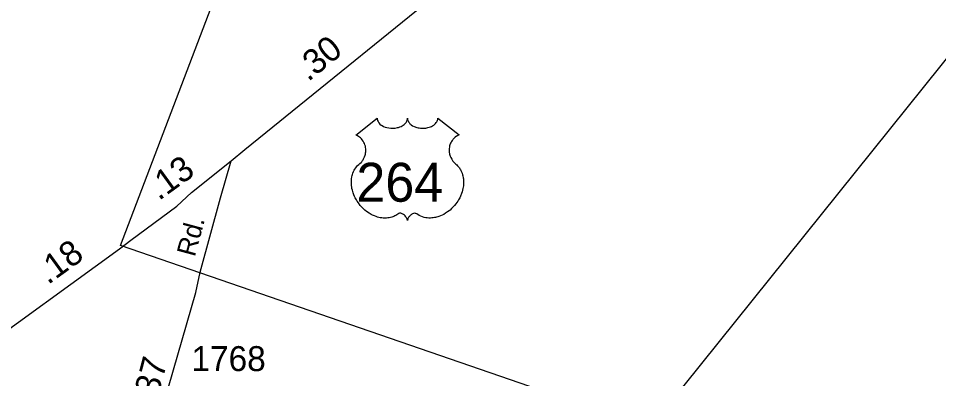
# Model space of a CAD drawing. Extents: x 2532689 to 2764727, y 536648 to 732970.
# Drawn here: x 2692257 to 2696863, y 673958 to 675762 of the extents above; entities that cross this region are included whole.
import ezdxf

# ---------------------------------------------------------------- set-up
doc = ezdxf.new("R2010")
doc.units = 0
for name, color, linetype in [('Exist Boundary Political City Limit New', 7, 'Continuous'), ('Exist Road Primary US Attributed', 7, 'Continuous'), ('Exist Road Primary US Mileage Hundredths English Label', 7, 'Continuous'), ('Exist Road Primary US Shield CELL', 7, 'Continuous'), ('Exist Road Primary US Shield Number Label', 7, 'Continuous'), ('Exist Road Secondary Mileage Hundredths English Label', 7, 'Continuous'), ('Exist Road Secondary Type 51 Attributed', 7, 'Continuous'), ('Exist Road Secondary Type 51 Label', 7, 'Continuous'), ('Exist Road Secondary Type 51 Number Label', 7, 'Continuous'), ('Map Preparation Boundary City Limit Buffer Line', 7, 'Continuous')]:
    doc.layers.add(name, color=color, linetype=linetype)

msp = doc.modelspace()

# ---------------------------------------------------------------- linework, layer by layer
at = {"layer": 'Exist Boundary Political City Limit New'}
msp.add_lwpolyline([(2695416.8, 673711.9), (2692768.2, 674623.7), (2693329, 676098.9), (2692983.5, 677404), (2694616.8, 679096.5), (2698037.5, 677616.8), (2697934.2, 677267.7), (2698052, 677234.6), (2697855, 676789.9), (2697456.2, 676898.2), (2697186.5, 676202.2), (2697303, 676062.5), (2695416.8, 673711.9)], dxfattribs=at)
at = {"layer": 'Exist Road Primary US Attributed'}
for points in [[(2693321.1, 675048.2), (2693390.9, 675104.9), (2694555.9, 676051.4)], [(2692012.5, 674063.6), (2692762.1, 674607.6), (2692820.1, 674650.6), (2693050.2, 674821.8), (2693122.7, 674889.4), (2693321.1, 675048.2)]]:
    msp.add_lwpolyline(points, dxfattribs=at)
at = {"layer": 'Exist Road Primary US Shield CELL'}
msp.add_lwpolyline([(2694052.3, 675262.5), (2694052.5, 675258.1), (2694053.6, 675252.9), (2694054.4, 675250.2), (2694056.9, 675245), (2694060.9, 675238.9), (2694066.5, 675233), (2694072.8, 675227.7), (2694077.1, 675225), (2694084.4, 675221.1), (2694092.6, 675217.6), (2694101.7, 675215), (2694111.1, 675213.1), (2694121.3, 675212), (2694131.4, 675211.8), (2694142.3, 675212.6), (2694154.4, 675214.9), (2694160, 675216.4), (2694166.2, 675218.5), (2694172, 675220.9), (2694178.3, 675224.3), (2694183.4, 675227.5), (2694187.4, 675230.4), (2694193, 675235.8), (2694197.5, 675241.4), (2694199.4, 675244.6), (2694201, 675247.6), (2694203.3, 675254), (2694203.9, 675256.8), (2694204.3, 675262.7), (2694204.7, 675257.8), (2694205.2, 675254.7), (2694206, 675251.7), (2694207.3, 675248.5), (2694209.5, 675243.9), (2694212.1, 675240.2), (2694216.8, 675234.6), (2694219.7, 675231.8), (2694222.4, 675229.6), (2694229.7, 675224.7), (2694238.1, 675220.4), (2694242.2, 675218.6), (2694246.5, 675217.1), (2694251.9, 675215.4), (2694257.5, 675214.1), (2694263, 675213.2), (2694268.7, 675212.4), (2694274.4, 675211.9), (2694279.2, 675211.8), (2694284.9, 675211.8), (2694290.3, 675212.2), (2694295.7, 675212.8), (2694301.7, 675213.8), (2694306.6, 675214.9), (2694313, 675216.6), (2694318.8, 675218.6), (2694323.8, 675220.8), (2694330.4, 675224.3), (2694335.8, 675227.6), (2694339.7, 675230.8), (2694344.3, 675235), (2694348.7, 675240.1), (2694351.3, 675243.8), (2694353.1, 675247.6), (2694354.8, 675251.7), (2694355.8, 675255.9), (2694356.3, 675259.6), (2694356.4, 675262.8), (2694462.7, 675178.1), (2694460.2, 675177.2), (2694454.4, 675174.4), (2694449.8, 675171.7), (2694442.5, 675166.5), (2694439.4, 675163.7), (2694436.3, 675160.7), (2694433.4, 675157.6), (2694430.8, 675154.6), (2694427.7, 675150.4), (2694425, 675146.1), (2694422.3, 675141.4), (2694420.3, 675137.3), (2694417, 675128.8), (2694415.5, 675123.4), (2694414.5, 675118.8), (2694413.2, 675109.3), (2694412.9, 675104.8), (2694412.9, 675100.3), (2694413.2, 675095.6), (2694413.6, 675091.1), (2694414.4, 675086.4), (2694415.2, 675082.2), (2694416.5, 675077.1), (2694418.4, 675071.2), (2694420.7, 675065.5), (2694425.6, 675056.3), (2694431.8, 675046.9), (2694436.3, 675041.6), (2694440.6, 675037.1), (2694447.2, 675031.6), (2694450.8, 675028.4), (2694454.8, 675024.3), (2694461.5, 675016.6), (2694464.2, 675013), (2694466.9, 675008.9), (2694469.4, 675004.7), (2694471.9, 675000.2), (2694473.9, 674996.2), (2694477.7, 674987.1), (2694480.4, 674978.2), (2694481.7, 674973.6), (2694483.6, 674963.2), (2694484.4, 674958), (2694485.2, 674947.8), (2694485.2, 674935.5), (2694484.3, 674923.9), (2694482.1, 674910.2), (2694480.3, 674902.1), (2694477.5, 674892.6), (2694474.8, 674884.3), (2694469.9, 674872.2), (2694465.6, 674863.4), (2694460, 674853.1), (2694456.2, 674846.9), (2694451.8, 674840.3), (2694446.2, 674832.6), (2694439.6, 674824.4), (2694431.8, 674815.8), (2694425.5, 674809.5), (2694417.2, 674802.1), (2694412.2, 674797.9), (2694405, 674792.5), (2694395.2, 674786), (2694385.5, 674780.4), (2694377.3, 674776.2), (2694370, 674773.1), (2694360.6, 674769.5), (2694344.9, 674765.2), (2694339.2, 674764), (2694332.4, 674763), (2694326.1, 674762.3), (2694320, 674762), (2694311.7, 674762), (2694303.4, 674762.6), (2694295.7, 674763.7), (2694287.6, 674765.4), (2694279.1, 674767.9), (2694271.4, 674770.9), (2694263.6, 674774.8), (2694250.5, 674783.1), (2694246.7, 674785.1), (2694244.5, 674785.6), (2694239.5, 674785.9), (2694234.7, 674784.9), (2694229.8, 674782.9), (2694226.8, 674781.4), (2694222.9, 674778.8), (2694219.9, 674776.4), (2694216.3, 674772.9), (2694213.7, 674770.1), (2694211.8, 674767.8), (2694208.1, 674762), (2694206.8, 674759.2), (2694205.4, 674755.6), (2694204.2, 674750.3), (2694202.5, 674757), (2694200.6, 674761.4), (2694198.3, 674765.2), (2694196, 674768.5), (2694192.3, 674772.8), (2694189, 674776), (2694184.9, 674779.2), (2694180.7, 674781.8), (2694177.2, 674783.6), (2694174.1, 674784.8), (2694170.3, 674785.7), (2694167.1, 674785.9), (2694164.6, 674785.9), (2694161, 674785.1), (2694156.2, 674781.6), (2694151.7, 674778.5), (2694146.7, 674775.4), (2694140.8, 674772.3), (2694136.5, 674770.2), (2694131.3, 674768.2), (2694125.3, 674766.2), (2694118.8, 674764.5), (2694112.1, 674763.2), (2694106.2, 674762.3), (2694099.8, 674761.7), (2694094.1, 674761.5), (2694088.2, 674761.6), (2694082.6, 674762), (2694076.1, 674762.6), (2694068.1, 674763.8), (2694061.4, 674765.3), (2694054.4, 674767.2), (2694047.2, 674769.4), (2694039.4, 674772.4), (2694029.8, 674776.6), (2694023.1, 674780), (2694012.5, 674786.1), (2694000, 674794.7), (2693990.6, 674802.3), (2693983.8, 674808.6), (2693973.7, 674818.9), (2693967.7, 674825.6), (2693958.4, 674837.6), (2693952.5, 674846.4), (2693948.6, 674852.8), (2693942.9, 674863.1), (2693939.8, 674869.5), (2693935.8, 674878.9), (2693932.7, 674887.6), (2693930, 674895.7), (2693928.6, 674900.9), (2693926.6, 674910), (2693925.4, 674916.5), (2693924.2, 674925.4), (2693923.5, 674934.7), (2693923.4, 674943.3), (2693923.6, 674950.5), (2693924.4, 674958.8), (2693925.8, 674967.7), (2693927.5, 674975.3), (2693929.1, 674980.7), (2693931.3, 674987.4), (2693934.3, 674994.8), (2693937.8, 675001.8), (2693941.2, 675007.6), (2693945.4, 675013.9), (2693949.5, 675019.2), (2693955, 675025.1), (2693960.6, 675030.5), (2693965.8, 675034.8), (2693971.9, 675040.8), (2693975.1, 675044.4), (2693979, 675049.5), (2693982.1, 675054.2), (2693984.5, 675058.4), (2693987.8, 675064.6), (2693989.7, 675069.3), (2693992.2, 675076.5), (2693993.4, 675081.5), (2693994.6, 675087.9), (2693995.5, 675094), (2693995.8, 675101.6), (2693995.6, 675107.9), (2693994.8, 675115.3), (2693993.4, 675122.3), (2693991.7, 675128.4), (2693989.1, 675135.5), (2693986.7, 675140.6), (2693982.6, 675147.6), (2693978.1, 675154.1), (2693973.4, 675159.3), (2693968.7, 675164.1), (2693964.2, 675167.6), (2693959.9, 675170.6), (2693954.5, 675173.9), (2693949.3, 675176.5), (2693946, 675177.8)], close=True, dxfattribs=at)
at = {"layer": 'Exist Road Secondary Type 51 Attributed'}
msp.add_lwpolyline([(2692817.4, 673179.3), (2692986.8, 673840.1), (2693144.2, 674389), (2693165.9, 674491.3), (2693267.9, 674863.1), (2693321.1, 675048.2)], dxfattribs=at)
at = {"layer": 'Map Preparation Boundary City Limit Buffer Line'}
msp.add_lwpolyline([(2695416.8, 673711.9), (2692768.2, 674623.7), (2693329, 676098.9), (2692983.5, 677404), (2694616.8, 679096.5), (2698037.5, 677616.8), (2697934.2, 677267.7), (2698052, 677234.6), (2697855, 676789.9), (2697456.2, 676898.2), (2697186.5, 676202.2), (2697303, 676062.5), (2695416.8, 673711.9)], dxfattribs=at)

# ---------------------------------------------------------------- texts
at = {"layer": 'Exist Road Primary US Mileage Hundredths English Label'}
for s, rotation, p in [('.30', 39.0933, (2693707.2, 675442.4)), ('.13', 35.9656, (2692960, 674846.4)), ('.18', 35.9656, (2692404.8, 674425.5))]:
    msp.add_text(s, height=125, rotation=rotation, dxfattribs=at).set_placement(p)
at = {"layer": 'Exist Road Primary US Shield Number Label'}
msp.add_text('264', height=195, dxfattribs=at).set_placement((2693948.4, 674843.7))
at = {"layer": 'Exist Road Secondary Mileage Hundredths English Label'}
msp.add_text('.37', height=125, rotation=75.3556, dxfattribs=at).set_placement((2692945.1, 673821.5))
at = {"layer": 'Exist Road Secondary Type 51 Label'}
msp.add_text('Rd.', height=95, rotation=74.894, dxfattribs=at).set_placement((2693139.5, 674564))
at = {"layer": 'Exist Road Secondary Type 51 Number Label'}
msp.add_text('1768', height=125, dxfattribs=at).set_placement((2693123, 673995.3))

doc.saveas('drawing.dxf')
